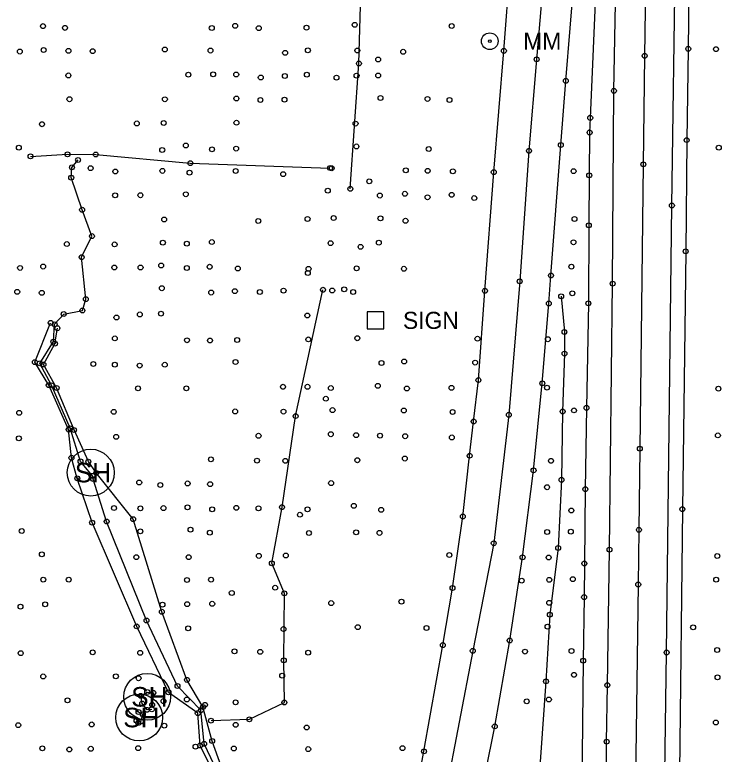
# Model space of a CAD drawing. Extents: x 20503438 to 20508873, y 7964251 to 7984667.
# Drawn here: x 20506390.7 to 20506679.7, y 7971627.5 to 7971930 of the extents above; entities that cross this region are included whole.
import ezdxf

# ---------------------------------------------------------------- set-up
doc = ezdxf.new("R2010")
doc.units = 0
for name, color, linetype in [('SurBreakLine', 7, 'Continuous'), ('SurConcreteSlab', 7, 'Continuous'), ('SurDrainageArrowDown', 7, 'Continuous'), ('SurDrainageArrowUp', 7, 'Continuous'), ('SurEdgeRoadPaved', 7, 'Continuous'), ('SurEdgeShoulderPaved', 7, 'Continuous'), ('SurFenceWire', 7, 'Continuous'), ('SurNaturalCells', 7, 'Continuous'), ('SurPointsNonDTM', 7, 'Continuous'), ('SurRoadPoints', 7, 'Continuous'), ('SurSurveyPoints', 7, 'Continuous')]:
    doc.layers.add(name, color=color, linetype=linetype)

msp = doc.modelspace()

# ---------------------------------------------------------------- linework, layer by layer
at = {"layer": 'SurBreakLine'}
for points in [[(20506649.1, 7971970.31), (20506648.39, 7971913.22), (20506647.85, 7971868.82), (20506646.41, 7971752.49), (20506646.06, 7971719.3), (20506645.77, 7971696.93), (20506644.66, 7971616.84), (20506644.4, 7971582.33), (20506643.84, 7971555.21), (20506643.19, 7971504.57), (20506642.8, 7971476.12), (20506642.3, 7971438.6), (20506641.92, 7971403.96), (20506641.56, 7971375.02)], [(20506473.8, 7971616.34), (20506466.59, 7971631.07), (20506465.58, 7971644.31), (20506453.58, 7971652.82), (20506440.6, 7971679.79), (20506422.35, 7971722.24), (20506416.29, 7971740.35), (20506413.89, 7971748.78), (20506412.74, 7971760.32), (20506404.59, 7971778.49), (20506398.9, 7971787.88), (20506405.38, 7971803.96)], [(20506476.95, 7971617.69), (20506471.46, 7971632.9), (20506467.7, 7971646.83), (20506461.15, 7971657.91), (20506450.86, 7971685.78), (20506439.13, 7971723.66), (20506424.07, 7971742.58), (20506420.82, 7971747.19), (20506414.95, 7971760.15), (20506407.85, 7971777.35), (20506402.44, 7971786.93), (20506407.17, 7971795.46), (20506408.15, 7971801.77)], [(20506446.81, 7971645.84), (20506444.81, 7971645.64), (20506442.83, 7971648.26), (20506442.22, 7971651.39), (20506444.91, 7971652.95), (20506447.41, 7971652.63), (20506446.91, 7971647.68)], [(20506440.5, 7971641.24), (20506442.34, 7971640.89), (20506443.1, 7971643.8), (20506441.3, 7971644.77)]]:
    msp.add_lwpolyline(points, dxfattribs=at)
at = {"layer": 'SurConcreteSlab'}
msp.add_lwpolyline([(20506606.82, 7971943.7), (20506604.21, 7971911.77), (20506601.07, 7971874.33), (20506597.29, 7971820.97), (20506592.84, 7971766.38), (20506586.66, 7971713.81), (20506578.08, 7971669.82), (20506566.94, 7971611.45), (20506556.52, 7971562.84), (20506542.98, 7971507.98), (20506535.36, 7971482.48), (20506526.04, 7971451.31), (20506513.11, 7971411.74), (20506507.56, 7971394.79)], dxfattribs=at)
at = {"layer": 'SurDrainageArrowDown'}
for points in [[(20506527.98, 7971858.82), (20506531.51, 7971910.07), (20506533.31, 7971971.31), (20506537.16, 7972033.43), (20506540.68, 7972099.35), (20506544.03, 7972158.32), (20506551.03, 7972173.45), (20506550.99, 7972219.57), (20506553.33, 7972277.23), (20506556.97, 7972335.48), (20506552.21, 7972338.55), (20506542.12, 7972339.37), (20506537.65, 7972339.65), (20506521.13, 7972341.81), (20506494.82, 7972344.4)], [(20506474.93, 7971617.74), (20506468.17, 7971631.77), (20506466.88, 7971645.54), (20506457.3, 7971655.4), (20506444.61, 7971682.22), (20506428.3, 7971722.71), (20506422.82, 7971740.09), (20506422.5, 7971741.38), (20506417.61, 7971747.31), (20506413.43, 7971760.85), (20506405.8, 7971778.42), (20506400.91, 7971787.4), (20506406.51, 7971796.3), (20506407.03, 7971803.38), (20506410.72, 7971807.58), (20506418.38, 7971809.02), (20506419.77, 7971813.66), (20506418.07, 7971830.86), (20506422.28, 7971839.47), (20506418.25, 7971850.24), (20506413.81, 7971863.39), (20506414.1, 7971867.59), (20506416.61, 7971870.62)], [(20506614.23, 7971814.83), (20506615.57, 7971800.24), (20506615.59, 7971791.4), (20506614.85, 7971767.72), (20506614.38, 7971739.77), (20506613.03, 7971711.89), (20506609.61, 7971684.58), (20506608.03, 7971657.3), (20506605.76, 7971626.32), (20506602.33, 7971581.96), (20506601.66, 7971560.97), (20506599.32, 7971538.55), (20506598.61, 7971524.56), (20506596.71, 7971512.84)]]:
    msp.add_lwpolyline(points, dxfattribs=at)
at = {"layer": 'SurDrainageArrowUp'}
msp.add_lwpolyline([(20506471, 7971641.23), (20506486.69, 7971641.78), (20506501.01, 7971648.68), (20506500.76, 7971665.93), (20506501.01, 7971693.3), (20506495.87, 7971705.61), (20506500.04, 7971728.58), (20506505.61, 7971765.84), (20506516.81, 7971817.52)], dxfattribs=at)
at = {"layer": 'SurEdgeRoadPaved'}
for points in [[(20506653.73, 7971380.9), (20506654.7, 7971481.23), (20506657.38, 7971669.1), (20506659.55, 7971851.97), (20506660.98, 7971956.86), (20506661.2, 7971992.92), (20506662.91, 7972124.86), (20506664.2, 7972212.79), (20506664.61, 7972246.33), (20506665.88, 7972358.05), (20506666.2, 7972384.01), (20506666.76, 7972424.32), (20506667.23, 7972453.6), (20506667.84, 7972505.25), (20506669.4, 7972614.97), (20506671.57, 7972775.78), (20506671.83, 7972814.97), (20506672.54, 7972877.32), (20506673.22, 7972920.01), (20506674.66, 7973031.32), (20506676.22, 7973136.41)], [(20506629.58, 7971370.57), (20506629.97, 7971411.6), (20506632.45, 7971595.12), (20506632.85, 7971632.62), (20506633.14, 7971655.73), (20506634.01, 7971711.21), (20506635.31, 7971820.02), (20506635.83, 7971898.92), (20506636.44, 7971934.73), (20506636.57, 7971964.61), (20506636.93, 7972009.35), (20506637.82, 7972058.1), (20506638.22, 7972086.53), (20506638.83, 7972130.85), (20506639.25, 7972156.46), (20506640.12, 7972204.86)], [(20506483.71, 7971371.11), (20506494.93, 7971401.61), (20506502.46, 7971423), (20506508.43, 7971439.62), (20506514.55, 7971456.54), (20506517.19, 7971464.36), (20506522.48, 7971480.01), (20506524.24, 7971485.22), (20506531.22, 7971510.36), (20506537.96, 7971536.54), (20506543.75, 7971560.95), (20506544.94, 7971566.31), (20506555.59, 7971615.01), (20506558.11, 7971628.69), (20506565.85, 7971672.14), (20506569.8, 7971695.5), (20506574.03, 7971724.74), (20506576.81, 7971749.61), (20506578.43, 7971763.65), (20506580.39, 7971780.57), (20506583.06, 7971817.1), (20506586.67, 7971865.64), (20506590.82, 7971915.24), (20506593.34, 7971949.22)]]:
    msp.add_lwpolyline(points, dxfattribs=at)
at = {"layer": 'SurEdgeShoulderPaved'}
for points in [[(20506673.14, 7972470.38), (20506671.33, 7972306.45), (20506670.58, 7972252.62), (20506669.71, 7972176.11), (20506668.97, 7972139.22), (20506667.39, 7972020.06), (20506666.24, 7971916.08), (20506665.59, 7971878.76), (20506665.18, 7971833.22), (20506663.83, 7971727.76), (20506662.64, 7971620.3), (20506661.73, 7971558.42), (20506661.49, 7971544.36), (20506660.9, 7971513.48), (20506660.25, 7971439.17), (20506659.29, 7971365.69)], [(20506521.37, 7971390.32), (20506529.6, 7971414.45), (20506534.17, 7971427.86), (20506545.37, 7971463.97), (20506554.83, 7971497.17), (20506563.77, 7971530.2), (20506572.15, 7971567.23), (20506579.48, 7971600.91), (20506587.08, 7971638.88), (20506593.2, 7971674.04), (20506598.45, 7971708.07), (20506602.96, 7971743.62), (20506606.52, 7971779.25), (20506609.19, 7971811.91), (20506610.07, 7971823.38), (20506614.13, 7971876.72), (20506616.17, 7971903), (20506619.65, 7971946.22)], [(20506628.6, 7971944.58), (20506626.14, 7971887.83), (20506625.88, 7971881.85), (20506625.73, 7971864.33), (20506625.56, 7971843.89), (20506625.36, 7971811.97), (20506624.62, 7971769.19), (20506624.12, 7971735.92), (20506623.73, 7971705.51), (20506623.62, 7971691.78), (20506623.25, 7971665.79), (20506622.68, 7971614.42), (20506622.46, 7971594.75), (20506621.24, 7971502.22)]]:
    msp.add_lwpolyline(points, dxfattribs=at)
at = {"layer": 'SurFenceWire'}
msp.add_lwpolyline([(20506397.18, 7971872.1), (20506412.26, 7971872.94), (20506423.84, 7971872.85), (20506462.53, 7971869.31), (20506519.66, 7971867.31)], dxfattribs=at)
at = {"layer": 'SurNaturalCells'}
for centre in [(20506421.79, 7971742.71), (20506444.87, 7971650.98), (20506441.61, 7971642.51)]:
    msp.add_circle(centre, 9.59, dxfattribs=at)
at = {"layer": 'SurPointsNonDTM'}
for centre in [(20506539.37, 7971911.71), (20506522.35, 7971904.31), (20506397.18, 7971872.1), (20506412.26, 7971872.94), (20506423.84, 7971872.85), (20506462.53, 7971869.31), (20506519.66, 7971867.31), (20506520.37, 7971867.23), (20506535.74, 7971861.88), (20506518.76, 7971858.04), (20506532.19, 7971835.1), (20506510.62, 7971824.36), (20506525.5, 7971817.7), (20506517.98, 7971772.93), (20506507.38, 7971725.48), (20506497.24, 7971695.61), (20506479.49, 7971693.48), (20506468.55, 7971647.7), (20506464.63, 7971630.6)]:
    msp.add_circle(centre, 1, dxfattribs=at)
at = {"layer": 'SurRoadPoints'}
msp.add_lwpolyline([(20506538.32, 7971801.57), (20506538.32, 7971801.57), (20506541.75, 7971801.57), (20506541.75, 7971808.43), (20506534.89, 7971808.43), (20506534.89, 7971801.57), (20506538.32, 7971801.57)], dxfattribs=at)
for radius in [3.43, 0.571]:
    msp.add_circle((20506585.02, 7971919.2), radius, dxfattribs=at)
at = {"layer": 'SurSurveyPoints'}
for centre in [(20506402.27, 7971925.39), (20506411.27, 7971924.64), (20506471.3, 7971924.6), (20506480.86, 7971925.51), (20506490.53, 7971924.56), (20506510.06, 7971924.72), (20506529.79, 7971925.88), (20506569.45, 7971925.42), (20506402.51, 7971915.6), (20506452.09, 7971915.83), (20506510.63, 7971915.48), (20506666.24, 7971916.08), (20506677.58, 7971915.94), (20506392.77, 7971914.96), (20506412.67, 7971915.26), (20506422.58, 7971915.11), (20506470.8, 7971915.37), (20506501.3, 7971914.44), (20506530.85, 7971915.4), (20506549.62, 7971914.89), (20506590.82, 7971915.24), (20506648.39, 7971913.22), (20506531.51, 7971910.07), (20506604.21, 7971911.77), (20506412.65, 7971905.2), (20506461.73, 7971905.49), (20506471.9, 7971905.64), (20506481.32, 7971905.56), (20506491.35, 7971904.35), (20506501.21, 7971904.95), (20506510.21, 7971905.53), (20506530.55, 7971905.13), (20506539.4, 7971905.17), (20506616.17, 7971903), (20506635.83, 7971898.92), (20506413.08, 7971895.46), (20506452.13, 7971895.45), (20506481.38, 7971895.75), (20506491.2, 7971895.16), (20506501.07, 7971895.3), (20506540.34, 7971895.99), (20506559.58, 7971895.59), (20506568.59, 7971895.16), (20506401.86, 7971885.24), (20506440.65, 7971885.56), (20506451.64, 7971885.76), (20506481.39, 7971885.85), (20506530.13, 7971885.5), (20506626.14, 7971887.83), (20506625.88, 7971881.85), (20506460.68, 7971876.53), (20506530.48, 7971876.15), (20506614.13, 7971876.72), (20506665.59, 7971878.76), (20506392.39, 7971875.66), (20506451.04, 7971874.7), (20506471.4, 7971874.98), (20506481.28, 7971875.27), (20506560.07, 7971875.09), (20506601.07, 7971874.33), (20506678.72, 7971875.65), (20506416.61, 7971870.62), (20506414.1, 7971867.59), (20506421.74, 7971867.25), (20506647.85, 7971868.82), (20506431.85, 7971865.9), (20506451.11, 7971866.14), (20506462.22, 7971865.43), (20506481.07, 7971866.11), (20506500.53, 7971864.81), (20506550.67, 7971866.39), (20506559.62, 7971866.17), (20506569.95, 7971865.99), (20506586.67, 7971865.64), (20506619.33, 7971866.04), (20506625.73, 7971864.33), (20506413.81, 7971863.39), (20506527.98, 7971858.82), (20506431.76, 7971856.13), (20506442.11, 7971856.19), (20506460.69, 7971856.59), (20506540.08, 7971856.05), (20506550.33, 7971856.79), (20506559.59, 7971855.36), (20506569.46, 7971856.33), (20506578.7, 7971855.03), (20506659.55, 7971851.97), (20506418.25, 7971850.24), (20506451.83, 7971846.28), (20506510.5, 7971846.49), (20506521.15, 7971846.85), (20506540.31, 7971846.75), (20506619.71, 7971846.49), (20506490.33, 7971845.66), (20506550.59, 7971845.74), (20506625.56, 7971843.89), (20506422.28, 7971839.47), (20506451.31, 7971836.79), (20506471.33, 7971837.03), (20506619.27, 7971836.95), (20506412.03, 7971836.21), (20506431.56, 7971836.07), (20506461.11, 7971836.36), (20506519.92, 7971836.57), (20506539.64, 7971836.76), (20506418.07, 7971830.86), (20506665.18, 7971833.22), (20506392.88, 7971826.45), (20506402.32, 7971827.01), (20506431.45, 7971826.64), (20506442.18, 7971826.61), (20506450.61, 7971827.45), (20506461.11, 7971826.42), (20506470.43, 7971826.92), (20506481.95, 7971826.23), (20506510.91, 7971826.1), (20506530.56, 7971826.3), (20506549.92, 7971826.11), (20506618.43, 7971826.94), (20506610.07, 7971823.38), (20506597.29, 7971820.97), (20506635.31, 7971820.02), (20506391.72, 7971816.67), (20506401.76, 7971816.28), (20506450.89, 7971818.14), (20506471.08, 7971816.37), (20506480.77, 7971816.93), (20506491, 7971816.62), (20506500.68, 7971817.17), (20506516.81, 7971817.52), (20506520.59, 7971817.23), (20506529.13, 7971816.62), (20506583.06, 7971817.1), (20506618.81, 7971816.08), (20506419.77, 7971813.66), (20506614.23, 7971814.83), (20506609.19, 7971811.91), (20506625.36, 7971811.97), (20506410.72, 7971807.58), (20506418.38, 7971809.02), (20506441.87, 7971807.43), (20506450.52, 7971807.74), (20506510.39, 7971807), (20506405.38, 7971803.96), (20506432.3, 7971806.17), (20506407.03, 7971803.38), (20506408.15, 7971801.77), (20506431.64, 7971797.62), (20506530.85, 7971797.68), (20506579.99, 7971797.48), (20506615.57, 7971800.24), (20506406.51, 7971796.3), (20506407.17, 7971795.46), (20506461.16, 7971796.86), (20506470.6, 7971796.78), (20506481.71, 7971796.96), (20506510.83, 7971797.21), (20506608.8, 7971797.27), (20506615.59, 7971791.4), (20506398.9, 7971787.88), (20506400.91, 7971787.4), (20506402.44, 7971786.93), (20506422.87, 7971787.15), (20506431.66, 7971786.89), (20506441.79, 7971786.49), (20506452.07, 7971786.84), (20506481.04, 7971787.94), (20506540.73, 7971787.56), (20506550.03, 7971788.15), (20506579.04, 7971787.72), (20506580.39, 7971780.57), (20506404.59, 7971778.49), (20506405.8, 7971778.42), (20506407.85, 7971777.35), (20506441.15, 7971777.17), (20506460.91, 7971777.18), (20506500.45, 7971777.83), (20506510.48, 7971777.83), (20506520.02, 7971777.3), (20506539.26, 7971778.23), (20506551.14, 7971777.12), (20506569.36, 7971777.4), (20506606.52, 7971779.25), (20506608.46, 7971777.46), (20506678.57, 7971777.03), (20506431.2, 7971767.59), (20506480.86, 7971767.74), (20506500.67, 7971767.67), (20506520.73, 7971768.29), (20506549.89, 7971768.14), (20506569.83, 7971767.51), (20506614.85, 7971767.72), (20506619.48, 7971768.16), (20506624.62, 7971769.19), (20506392.5, 7971767.18), (20506505.61, 7971765.84), (20506592.84, 7971766.38), (20506578.43, 7971763.65), (20506412.74, 7971760.32), (20506413.43, 7971760.85), (20506414.95, 7971760.15), (20506520.03, 7971758.41), (20506392.4, 7971756.74), (20506432.21, 7971757.33), (20506490.45, 7971757.79), (20506530.35, 7971758.04), (20506540.15, 7971757.82), (20506550.42, 7971757.59), (20506569.5, 7971757.1), (20506678.37, 7971757.93), (20506646.41, 7971752.49), (20506576.81, 7971749.61), (20506413.89, 7971748.78), (20506417.61, 7971747.31), (20506420.82, 7971747.19), (20506470.96, 7971748.15), (20506489.79, 7971747.62), (20506501.39, 7971747.53), (20506530.86, 7971747.77), (20506550.3, 7971748.46), (20506610.1, 7971747.53), (20506602.96, 7971743.62), (20506416.29, 7971740.35), (20506422.5, 7971741.38), (20506422.82, 7971740.09), (20506424.07, 7971742.58), (20506441.63, 7971738.67), (20506450.28, 7971737.63), (20506461.42, 7971738.28), (20506470.62, 7971737.97), (20506520.12, 7971738.42), (20506614.38, 7971739.77), (20506608.47, 7971736.73), (20506624.12, 7971735.92), (20506431.29, 7971728.21), (20506442.11, 7971728.09), (20506451.53, 7971728.19), (20506461.36, 7971728.5), (20506481.34, 7971728.31), (20506490.43, 7971728.12), (20506500.04, 7971728.58), (20506529.43, 7971729.12), (20506471.47, 7971727.7), (20506510.5, 7971727.68), (20506540.59, 7971727.5), (20506618.41, 7971727.22), (20506663.83, 7971727.76), (20506422.35, 7971722.24), (20506428.3, 7971722.71), (20506439.13, 7971723.66), (20506574.03, 7971724.74), (20506393.56, 7971718.82), (20506462.6, 7971719.38), (20506646.06, 7971719.3), (20506442.09, 7971718.67), (20506470.53, 7971718.15), (20506511.05, 7971717.99), (20506530.35, 7971718.27), (20506539.91, 7971718.05), (20506608.52, 7971718.43), (20506618.21, 7971718.55), (20506586.66, 7971713.81), (20506613.03, 7971711.89), (20506634.01, 7971711.21), (20506401.79, 7971709.27), (20506440.45, 7971708.11), (20506461.86, 7971708.1), (20506490.56, 7971708.63), (20506501.59, 7971708.8), (20506568.51, 7971708.98), (20506598.45, 7971708.07), (20506609.13, 7971707.97), (20506678.11, 7971708.59), (20506495.87, 7971705.61), (20506623.73, 7971705.51), (20506402.37, 7971698.93), (20506412.79, 7971698.92), (20506461.19, 7971698.79), (20506471.02, 7971698.89), (20506598.1, 7971698.52), (20506609.38, 7971698.85), (20506619.02, 7971699.1), (20506677.65, 7971698.91), (20506569.8, 7971695.5), (20506645.77, 7971696.93), (20506501.01, 7971693.3), (20506623.62, 7971691.78), (20506403.13, 7971688.83), (20506451.16, 7971688.68), (20506461.24, 7971688.88), (20506471.5, 7971689.05), (20506520.18, 7971689.33), (20506548.89, 7971689.9), (20506609.36, 7971689.45), (20506393.04, 7971687.87), (20506450.86, 7971685.78), (20506609.61, 7971684.58), (20506440.6, 7971679.79), (20506444.61, 7971682.22), (20506608.67, 7971679.69), (20506461.65, 7971679.01), (20506500.64, 7971678.7), (20506531.03, 7971679.46), (20506559.16, 7971679.12), (20506668.22, 7971679.42), (20506593.2, 7971674.04), (20506565.85, 7971672.14), (20506393.15, 7971668.85), (20506422.59, 7971669.2), (20506442.03, 7971668.98), (20506480.57, 7971669.58), (20506491.14, 7971669.37), (20506510.75, 7971669.03), (20506578.08, 7971669.82), (20506599.45, 7971669.49), (20506618.45, 7971669.71), (20506657.38, 7971669.1), (20506678.07, 7971670.13), (20506500.76, 7971665.93), (20506623.25, 7971665.79), (20506402.36, 7971659.33), (20506432.09, 7971659.35), (20506441.37, 7971658.59), (20506500.09, 7971659.62), (20506619.48, 7971659.97), (20506678.21, 7971658.97), (20506457.3, 7971655.4), (20506461.15, 7971657.91), (20506608.03, 7971657.3), (20506633.14, 7971655.73), (20506444.91, 7971652.95), (20506447.41, 7971652.63), (20506453.58, 7971652.82), (20506412.3, 7971649.53), (20506442.22, 7971651.39), (20506451.56, 7971649.23), (20506461.13, 7971649.91), (20506609.23, 7971649.89), (20506442.83, 7971648.26), (20506446.91, 7971647.68), (20506467.7, 7971646.83), (20506481.05, 7971648.74), (20506501.01, 7971648.68), (20506600.16, 7971649.13), (20506441.3, 7971644.77), (20506443.1, 7971643.8), (20506444.81, 7971645.64), (20506446.81, 7971645.84), (20506465.58, 7971644.31), (20506466.88, 7971645.54), (20506440.5, 7971641.24), (20506441.25, 7971640.25), (20506442.34, 7971640.89), (20506471, 7971641.23), (20506486.69, 7971641.78), (20506677.54, 7971640.48), (20506392.14, 7971639.41), (20506422.18, 7971639.69), (20506451.88, 7971639.17), (20506481.1, 7971639.51), (20506510.11, 7971638.42), (20506587.08, 7971638.88), (20506466.59, 7971631.07), (20506468.17, 7971631.77), (20506471.46, 7971632.9), (20506632.85, 7971632.62), (20506401.99, 7971629.89), (20506413.03, 7971629.44), (20506421.8, 7971629.74), (20506441.18, 7971629.97), (20506480.33, 7971629.86), (20506510.78, 7971629.6), (20506549.32, 7971629.99), (20506558.11, 7971628.69)]:
    msp.add_circle(centre, 1, dxfattribs=at)

# ---------------------------------------------------------------- texts
at = {"layer": 'SurNaturalCells'}
for p in [(20506415.27, 7971738.71), (20506438.35, 7971646.98), (20506435.09, 7971638.51)]:
    msp.add_text('SH', height=7.995, rotation=360, dxfattribs=at).set_placement(p)
at = {"layer": 'SurRoadPoints'}
for s, p in [('MM', (20506598.73, 7971915.7)), ('SIGN', (20506549.53, 7971801.5))]:
    msp.add_text(s, height=6.995, rotation=360, dxfattribs=at).set_placement(p)

doc.saveas('drawing.dxf')
